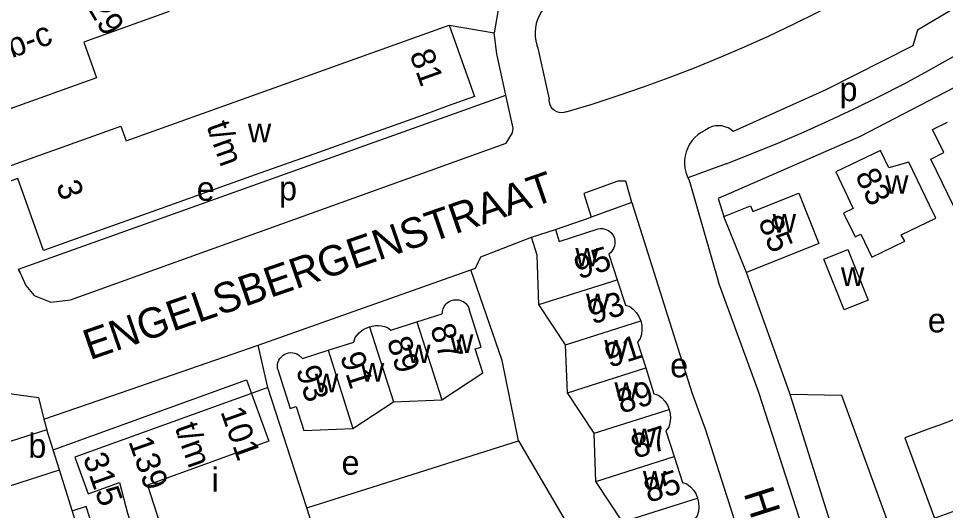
# Model space of a CAD drawing. Extents: x 159261 to 160849, y 382514 to 384534.
# Drawn here: x 159605 to 159758.4, y 382880.5 to 382961.9 of the extents above; entities that cross this region are included whole.
import ezdxf

# ---------------------------------------------------------------- set-up
doc = ezdxf.new("R2010")
doc.units = 0
for name, color, linetype in [('BLT_Basislijn', 7, 'Continuous'), ('BLT_Bebouwing', 7, 'Continuous'), ('BLT_Centroide', 7, 'Continuous'), ('BLT_Huisnummer', 7, 'Continuous'), ('BLT_Huisnummer_ tussenligend', 7, 'Continuous'), ('BLT_Huisnummer_reeks', 7, 'Continuous'), ('BLT_Huisnummer_zonder_bebouwing', 7, 'Continuous'), ('BLT_Onderverdeling_panden', 7, 'Continuous'), ('BLT_Plantopo', 7, 'Continuous'), ('BLT_Straatnaam', 7, 'Continuous')]:
    doc.layers.add(name, color=color, linetype=linetype)

msp = doc.modelspace()

# ---------------------------------------------------------------- linework, layer by layer
at = {"layer": 'BLT_Basislijn'}
for p, q in [((159676.22, 382960.79), (159683.71, 382959.56)), ((159690.94, 382957), (159692.8, 382948.58)), ((159605, 382920.41), (159685.62, 382949.22)), ((159722.07, 382937.89), (159715.75, 382935.54)), ((159715.75, 382935.54), (159715.93, 382935.17)), ((159715.93, 382935.17), (159720.82, 382918.3)), ((159706.46, 382931.48), (159699.72, 382929.05)), ((159644.65, 382907.86), (159679.82, 382920.31)), ((159646.26, 382900.82), (159644.65, 382907.86)), ((159741.2, 382899.55), (159732.66, 382899.69)), ((159733.04, 382898.48), (159732.66, 382899.69)), ((159753.21, 382866.55), (159741.2, 382899.55)), ((159609.21, 382895.59), (159609.67, 382893.86)), ((159652.68, 382880.92), (159687.69, 382892.03)), ((159687.69, 382892.03), (159697.09, 382876.02)), ((159621.09, 382857.39), (159611.79, 382887.21))]:
    msp.add_line(p, q, dxfattribs=at)
for points in [[(159695.63, 382946.45), (159699.92, 382947.76), (159704.18, 382949.15), (159708.42, 382950.62), (159712.63, 382952.16), (159716.81, 382953.77), (159720.96, 382955.46), (159725.09, 382957.22), (159729.18, 382959.06), (159733.23, 382960.97), (159737.26, 382962.95), (159741.24, 382965), (159745.19, 382967.13), (159747.84, 382968.6)], [(159684.95, 382964.19), (159684.38, 382963.34), (159683.71, 382959.56)], [(159694.24, 382965.42), (159693.6, 382965.08), (159693.01, 382964.66), (159692.46, 382964.19), (159691.96, 382963.66), (159691.54, 382963.07), (159691.17, 382962.45), (159690.88, 382961.78), (159690.66, 382961.09), (159690.52, 382960.38), (159690.46, 382959.66), (159690.48, 382958.93), (159690.58, 382958.21), (159690.76, 382957.51), (159690.94, 382957)], [(159759.12, 382963.18), (159753.71, 382960.01), (159752.96, 382957.39), (159738.58, 382950.11), (159723.26, 382943.2)], [(159685.62, 382949.22), (159684.11, 382956.08), (159683.71, 382959.56)], [(159722.07, 382937.89), (159726.37, 382939.56), (159730.64, 382941.3), (159734.88, 382943.12), (159739.09, 382945.02), (159743.26, 382946.98), (159747.4, 382949.02), (159751.5, 382951.13), (159755.57, 382953.31), (159759.6, 382955.56), (159761.85, 382956.86)], [(159763.99, 382952.63), (159744.23, 382942.41), (159720.77, 382932.12), (159721.69, 382929.16)], [(159605, 382920.41), (159606.21, 382917.73), (159607.6, 382916.06), (159610.37, 382914.97), (159613.57, 382915.38), (159685.7, 382941.31), (159686.72, 382942.99), (159686.82, 382943.79), (159685.62, 382949.22)], [(159695.63, 382946.45), (159695.24, 382946.34), (159694.83, 382946.3), (159694.43, 382946.35), (159694.04, 382946.47), (159693.69, 382946.67), (159693.38, 382946.93), (159693.12, 382947.25), (159692.93, 382947.61), (159692.82, 382948), (159692.79, 382948.41), (159692.8, 382948.58)], [(159718.54, 382943.38), (159717.94, 382943.05), (159717.38, 382942.66), (159716.87, 382942.2), (159716.42, 382941.68), (159716.03, 382941.11), (159715.71, 382940.51), (159715.46, 382939.87), (159715.29, 382939.2), (159715.19, 382938.52), (159715.18, 382937.84), (159715.24, 382937.15), (159715.39, 382936.48), (159715.61, 382935.83), (159715.75, 382935.54)], [(159723.26, 382943.2), (159722.84, 382943.54), (159722.38, 382943.81), (159721.88, 382944.01), (159721.36, 382944.13), (159720.82, 382944.17), (159720.29, 382944.14), (159719.76, 382944.02), (159719.26, 382943.83), (159718.8, 382943.57), (159718.54, 382943.38)], [(159706.46, 382931.48), (159705.45, 382935.02), (159704.14, 382935), (159698.55, 382932.93), (159699.72, 382929.05)], [(159706.46, 382931.48), (159716.42, 382900), (159718.67, 382893.84), (159727.4, 382866.4)], [(159693.83, 382927), (159699.72, 382929.05)], [(159679.82, 382920.31), (159680.59, 382920.59), (159681.49, 382922.46), (159689.86, 382925.72)], [(159605.19, 382919.87), (159605, 382920.41)], [(159687.69, 382892.03), (159685.01, 382905.3), (159679.82, 382920.31)], [(159732.66, 382899.69), (159732.57, 382900), (159725.44, 382919.89)], [(159780.29, 382747.23), (159779.46, 382747.99), (159776.13, 382754.43), (159770.11, 382767.88), (159727.46, 382900), (159720.82, 382918.3)], [(159609.21, 382895.59), (159622.06, 382900), (159644.65, 382907.86)], [(159564.12, 382893.5), (159584.44, 382900), (159592.44, 382902.48), (159595.66, 382903.12), (159598.05, 382902.81), (159602.28, 382900), (159608.28, 382899.18), (159609.21, 382895.59)], [(159761.17, 382809.71), (159747.49, 382852.41), (159733.04, 382898.48)]]:
    msp.add_lwpolyline(points, dxfattribs=at)
at = {"layer": 'BLT_Bebouwing'}
for p, q in [((159629.94, 382963.1), (159617.64, 382958.68)), ((159617.64, 382958.68), (159615.78, 382958.02)), ((159676.1, 382947.44), (159671.76, 382945.89)), ((159671.76, 382945.89), (159662.81, 382942.69)), ((159662.81, 382942.69), (159653.86, 382939.49)), ((159653.86, 382939.49), (159644.92, 382936.3)), ((159644.92, 382936.3), (159635.97, 382933.1)), ((159635.97, 382933.1), (159627.03, 382929.9)), ((159627.03, 382929.9), (159618.08, 382926.7)), ((159725.44, 382919.89), (159721.69, 382929.16)), ((159737.43, 382924.68), (159725.44, 382919.89)), ((159742.23, 382923.69), (159745.57, 382915.3)), ((159695.5, 382907.92), (159691.09, 382914.6)), ((159695.82, 382899.95), (159695.5, 382907.92)), ((159675.02, 382898.78), (159681.83, 382903.27)), ((159652.68, 382880.92), (159646.26, 382900.82)), ((159700.21, 382893.27), (159695.82, 382899.95)), ((159660.33, 382894.08), (159667.04, 382898.47)), ((159667.04, 382898.47), (159675.02, 382898.78)), ((159611.79, 382887.21), (159609.67, 382893.86)), ((159652.19, 382893.75), (159660.33, 382894.08)), ((159700.52, 382885.29), (159700.21, 382893.27)), ((159704.93, 382878.59), (159700.52, 382885.29)), ((159654.6, 382874.97), (159652.68, 382880.92))]:
    msp.add_line(p, q, dxfattribs=at)
for points in [[(159621.91, 382944.12), (159622.78, 382941.69), (159676.22, 382960.79)], [(159676.22, 382960.79), (159680.44, 382948.99), (159676.1, 382947.44)], [(159615.78, 382958.02), (159617.9, 382952.12), (159600.63, 382945.92)], [(159759.66, 382930.93), (159755.93, 382938.64), (159758.07, 382939.72), (159756.21, 382943.57), (159758.68, 382944.76)], [(159599.38, 382936.04), (159621.91, 382944.12)], [(159755.74, 382931.03), (159752.29, 382938.14), (159748.98, 382937.19), (159747.59, 382940.08), (159740.2, 382936.52), (159743.1, 382930.48), (159741.49, 382929.7), (159743.44, 382925.77), (159744.34, 382926.2), (159746.16, 382922.42), (159751.61, 382925.04), (159751.01, 382926.1), (159756.79, 382928.86), (159755.74, 382931.03)], [(159618.08, 382926.7), (159609.13, 382923.51), (159604.86, 382935.46), (159600.2, 382933.78)], [(159721.69, 382929.16), (159726.11, 382930.9), (159726.48, 382929.98), (159734.12, 382933.03), (159737.43, 382924.68)], [(159689.86, 382925.73), (159693.83, 382927)], [(159693.83, 382927), (159694.46, 382925.03), (159700.91, 382927.1)], [(159700.91, 382927.1), (159701.25, 382927.15), (159701.65, 382927.14), (159702, 382927.07), (159702.6, 382926.81), (159702.97, 382926.52), (159703.32, 382926.11), (159703.53, 382925.71), (159703.67, 382925.19), (159703.68, 382924.68), (159703.59, 382924.22), (159703.44, 382923.83), (159703.23, 382923.5), (159702.98, 382923.19), (159702.68, 382922.94), (159704.06, 382918.64)], [(159691.09, 382914.6), (159690.82, 382922.75), (159689.86, 382925.73)], [(159745.57, 382915.3), (159741.57, 382913.7), (159738.22, 382922.09), (159742.23, 382923.69)], [(159704.06, 382918.64), (159705.42, 382914.47), (159706.14, 382914.26), (159706.75, 382913.77), (159707.24, 382913.23), (159707.64, 382912.59), (159707.93, 382911.89)], [(159670.91, 382911.69), (159675.1, 382913.03), (159675.13, 382913.44), (159675.24, 382913.88), (159675.42, 382914.26), (159675.67, 382914.62), (159675.88, 382914.82), (159676.1, 382914.99), (159676.35, 382915.13), (159676.65, 382915.26), (159677.03, 382915.35), (159677.45, 382915.38), (159677.86, 382915.33), (159678.26, 382915.2), (159678.65, 382915), (159678.98, 382914.73), (159679.22, 382914.46), (159679.43, 382914.13), (159679.57, 382913.8)], [(159681.83, 382903.27), (159680.57, 382907.22), (159681.56, 382907.55), (159679.57, 382913.8)], [(159656.24, 382907), (159660.48, 382908.37), (159660.69, 382909.1), (159661, 382909.51), (159661.36, 382909.89), (159661.72, 382910.2), (159662.14, 382910.49), (159662.62, 382910.73), (159663.05, 382910.9)], [(159663.05, 382910.9), (159663.53, 382911.02), (159664.04, 382911.09), (159664.55, 382911.1), (159665.05, 382911.06), (159665.56, 382910.95), (159666.02, 382910.8), (159666.61, 382910.33), (159670.91, 382911.69)], [(159707.93, 382911.89), (159708.1, 382911.13), (159708.14, 382910.41), (159708.05, 382909.61), (159707.86, 382908.93), (159707.38, 382908.35), (159708.76, 382904.08)], [(159647.88, 382903.8), (159647.83, 382904.09), (159647.82, 382904.41), (159647.85, 382904.75), (159647.94, 382905.08), (159648.07, 382905.39), (159648.24, 382905.67), (159648.48, 382905.95), (159648.77, 382906.2), (159649.06, 382906.37), (159649.34, 382906.49), (159649.66, 382906.58), (159650.03, 382906.63), (159650.37, 382906.61), (159650.71, 382906.55), (159651.03, 382906.43), (159651.33, 382906.28), (159651.98, 382905.64), (159656.24, 382907)], [(159647.88, 382903.8), (159649.92, 382897.38), (159650.92, 382897.7), (159652.19, 382893.75)], [(159708.76, 382904.08), (159710.13, 382899.8), (159710.86, 382899.58), (159711.43, 382899.13), (159711.95, 382898.56), (159712.35, 382897.91), (159712.64, 382897.23)], [(159646.26, 382900.82), (159643.99, 382900), (159614.32, 382889.33), (159616.51, 382883.25), (159621.68, 382885.11), (159623.04, 382880.05), (159627.61, 382866.36)], [(159712.64, 382897.23), (159712.81, 382896.49), (159712.86, 382895.75), (159712.77, 382894.98), (159712.57, 382894.27), (159712.09, 382893.66), (159713.46, 382889.4)], [(159762.14, 382896.38), (159760.71, 382895.87), (159757.38, 382894.64), (159755.94, 382894.13), (159751.62, 382892.54), (159756.53, 382879.22), (159760.78, 382880.77), (159762.78, 382875.34), (159764.19, 382875.84), (159767.54, 382877.05), (159769.02, 382877.59), (159768.45, 382879.16), (159768.84, 382879.97), (159768.01, 382882.13), (159767.22, 382882.5), (159767.01, 382883.08), (159769.07, 382883.84), (159766.63, 382890.36), (159764.22, 382897.02), (159762.18, 382896.26), (159762.14, 382896.38)], [(159609.67, 382893.86), (159601.44, 382891.23), (159603.56, 382884.58), (159611.79, 382887.21)], [(159713.46, 382889.4), (159714.83, 382885.14), (159715.56, 382884.91), (159716.17, 382884.43), (159716.66, 382883.88), (159717.04, 382883.28), (159717.35, 382882.54)], [(159717.35, 382882.54), (159717.52, 382881.82), (159717.56, 382881.06), (159717.48, 382880.33), (159717.27, 382879.58), (159716.8, 382879), (159718.16, 382874.73)]]:
    msp.add_lwpolyline(points, dxfattribs=at)
at = {"layer": 'BLT_Onderverdeling_panden'}
for p, q in [((159691.09, 382914.6), (159704.06, 382918.64)), ((159663.05, 382910.9), (159667.04, 382898.47)), ((159670.91, 382911.69), (159675.02, 382898.78)), ((159695.5, 382907.92), (159707.93, 382911.89)), ((159656.24, 382907), (159660.33, 382894.08)), ((159695.82, 382899.95), (159708.76, 382904.08)), ((159700.21, 382893.27), (159712.64, 382897.23)), ((159700.52, 382885.29), (159713.46, 382889.4)), ((159704.93, 382878.59), (159717.35, 382882.54))]:
    msp.add_line(p, q, dxfattribs=at)
at = {"layer": 'BLT_Plantopo'}
msp.add_lwpolyline([(159610.75, 382890.55), (159642.71, 382902.13), (159646.39, 382891.99), (159626.32, 382884.71), (159631.98, 382867.17), (159621.77, 382863.88), (159616.19, 382881.17), (159613.98, 382880.45)], dxfattribs=at)

# ---------------------------------------------------------------- texts
at = {"layer": 'BLT_Centroide'}
for s, p in [('p', (159740.83, 382948.23)), ('w', (159642.94, 382941.44)), ('w', (159748.38, 382932.91)), ('e', (159634.48, 382931.75)), ('p', (159648.1, 382931.82)), ('w', (159729.77, 382926.47)), ('w', (159697.12, 382920.88)), ('w', (159741.06, 382917.67)), ('w', (159698.88, 382913.28)), ('e', (159755.43, 382909.97)), ('w', (159676.38, 382906.55)), ('w', (159669.3, 382904.88)), ('w', (159701.91, 382905.62)), ('w', (159661.64, 382901.83)), ('e', (159712.8, 382902.53)), ('w', (159654.03, 382900.05)), ('w', (159703.59, 382898.62)), ('w', (159706.62, 382890.97)), ('b', (159606.62, 382889.22)), ('e', (159658.44, 382886.42)), ('i', (159636.95, 382883.59)), ('w', (159708.3, 382883.94))]:
    msp.add_text(s, height=4, dxfattribs=at).set_placement(p)
at = {"layer": 'BLT_Huisnummer'}
for s, rotation, p in [('83', 295.5858, (159743.34, 382935.96)), ('85', 292.0046, (159727.32, 382928.37)), ('95', 17.7341, (159697.7, 382918.71)), ('87', 287.7323, (159673.06, 382910.7)), ('93', 287.7323, (159650.86, 382903.8)), ('89', 17.7341, (159704.72, 382896.48)), ('315', 289.5479, (159615.6, 382889.27)), ('85', 17.7341, (159709.23, 382881.72))]:
    msp.add_text(s, height=4, rotation=rotation, dxfattribs=at).set_placement(p)
at = {"layer": 'BLT_Huisnummer_ tussenligend'}
for s, rotation, p in [('93', 17.7341, (159699.95, 382911.25)), ('89', 287.7323, (159665.9, 382908.58)), ('91', 17.7341, (159702.77, 382904.08)), ('91', 287.7323, (159658.16, 382906.04)), ('87', 17.7341, (159707.1, 382889.03))]:
    msp.add_text(s, height=4, rotation=rotation, dxfattribs=at).set_placement(p)
at = {"layer": 'BLT_Huisnummer_reeks'}
for s, rotation, p in [('21 t/m 29', 300.698, (159607.9, 382977.9)), ('1-a-b-c', 19.7603, (159594.94, 382952.11)), ('81', 289.6678, (159669.65, 382956.03)), ('t/m', 289.6678, (159636.06, 382944.14)), ('3', 289.6629, (159611.16, 382934.36))]:
    msp.add_text(s, height=4, rotation=rotation, dxfattribs=at).set_placement(p)
at = {"layer": 'BLT_Huisnummer_zonder_bebouwing'}
for s, p in [('101', (159638.36, 382896.87)), ('t/m', (159630.8, 382894.26)), ('139', (159623.13, 382891.95))]:
    msp.add_text(s, height=4, rotation=289.5479, dxfattribs=at).set_placement(p)
at = {"layer": 'BLT_Straatnaam'}
for s, height, rotation, p in [('ENGELSBERGENSTRAAT', 5, 19.0283, (159616.78, 382905.35)), ('HABSBURGLAAN', 4.9999, 287.6384, (159724.92, 382883.4))]:
    msp.add_text(s, height=height, rotation=rotation, dxfattribs=at).set_placement(p)

doc.saveas('drawing.dxf')
